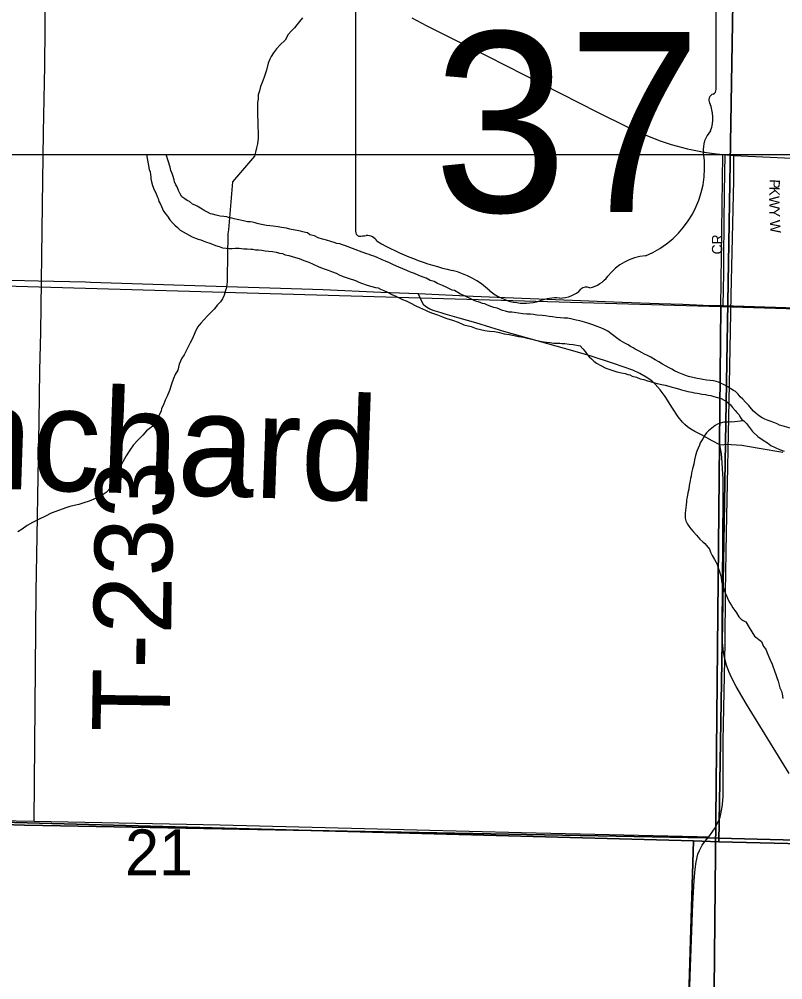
# Model space of a CAD drawing. Extents: x 0 to 68, y 0 to 52.9.
# Drawn here: x 46.43 to 47.168, y 37.738 to 38.666 of the extents above; entities that cross this region are included whole.
import ezdxf

# ---------------------------------------------------------------- set-up
doc = ezdxf.new("R2010")
doc.units = 0
for name, color, linetype in [('Default', 7, 'Continuous'), ('GM_X_County_Road', 7, 'Continuous'), ('GM_X_Minor_River', 7, 'Continuous'), ('GM_X_State_Route', 7, 'Continuous'), ('GM_X_State_Shield', 7, 'Continuous'), ('GM_X_Township', 7, 'Continuous'), ('GM_X_Township_Road', 7, 'Continuous'), ('GM_X_Township_Road_Text', 7, 'Continuous')]:
    doc.layers.add(name, color=color, linetype=linetype)

msp = doc.modelspace()

# ---------------------------------------------------------------- linework, layer by layer
at = {"layer": 'Default'}
msp.add_line((42.25806, 38.53508), (49.65006, 38.53508), dxfattribs=at)
for points in [[(47.12776, 39.18296), (47.10596, 37.87106), (47.08147, 37.87185), (45.7821, 37.90702), (45.79985, 39.21605)], [(48.45764, 39.14733), (48.42638, 37.83913), (47.10596, 37.87106), (47.12776, 39.18296)], [(46.03674, 38.4191), (47.10782, 38.38814), (47.09744, 37.33201), (46.02513, 37.36139)], [(47.10782, 38.38814), (48.17291, 38.35564), (48.15695, 37.30357), (47.09744, 37.33201)], [(45.7586, 37.9073), (45.7821, 37.90702), (47.08147, 37.87185), (47.04294, 36.58651), (45.68961, 36.62483)], [(47.08147, 37.87185), (47.10596, 37.87106), (48.42638, 37.83913), (48.38433, 36.55233), (47.04294, 36.58651)]]:
    msp.add_lwpolyline(points, close=True, dxfattribs=at)
for points in [[(46.55324, 38.53508), (46.55593, 38.52074), (46.5567, 38.51832), (46.55707, 38.5159), (46.55745, 38.51349), (46.55742, 38.51148), (46.55819, 38.50866), (46.55895, 38.50503), (46.56051, 38.50099), (46.56209, 38.49816), (46.56365, 38.49452), (46.56443, 38.4925), (46.5652, 38.48968), (46.56638, 38.48766), (46.56756, 38.48483), (46.56951, 38.48038), (46.5719, 38.47754), (46.57348, 38.47551), (46.57585, 38.47186), (46.57823, 38.46902), (46.58063, 38.46698), (46.58301, 38.46454), (46.5858, 38.46209), (46.5974, 38.45551), (46.60061, 38.45426), (46.60301, 38.45343), (46.60582, 38.45258), (46.60783, 38.45176), (46.61103, 38.45051), (46.61344, 38.44967), (46.61705, 38.44842), (46.61985, 38.44718), (46.62347, 38.44633), (46.62668, 38.44508), (46.6303, 38.44463), (46.63311, 38.44419), (46.63593, 38.44415), (46.63875, 38.44452), (46.64278, 38.44447), (46.64721, 38.44401), (46.65043, 38.44396), (46.65405, 38.44351)], [(46.87015, 38.39367), (46.86655, 38.39573), (46.86295, 38.39738), (46.85975, 38.39903), (46.85654, 38.40028), (46.85374, 38.40192), (46.85054, 38.40357), (46.84853, 38.404), (46.84572, 38.40524), (46.84252, 38.40689), (46.83892, 38.40855), (46.83411, 38.41062), (46.83091, 38.41227), (46.8273, 38.41352), (46.8233, 38.41558), (46.81928, 38.41684), (46.81568, 38.41849), (46.81207, 38.42015), (46.80806, 38.4214), (46.80446, 38.42306), (46.80085, 38.42471), (46.79684, 38.42637), (46.79163, 38.42845), (46.78803, 38.43051), (46.78403, 38.43217), (46.78082, 38.43341), (46.77521, 38.4359), (46.7728, 38.43673), (46.7704, 38.43757), (46.76839, 38.4384), (46.76599, 38.43923), (46.76158, 38.4409), (46.74554, 38.44673), (46.74233, 38.44798), (46.73992, 38.44882), (46.73711, 38.44926), (46.7343, 38.4501), (46.73109, 38.45094), (46.72707, 38.4522), (46.72306, 38.45346), (46.71905, 38.45472), (46.71545, 38.45637), (46.71103, 38.45764), (46.70863, 38.45927), (46.70662, 38.4597), (46.70422, 38.46054), (46.70181, 38.46097), (46.69859, 38.46182), (46.69497, 38.46226), (46.69176, 38.46311), (46.68855, 38.46396), (46.68614, 38.46439), (46.68372, 38.46442), (46.68051, 38.46527), (46.67568, 38.46573), (46.67246, 38.46618), (46.66925, 38.46662), (46.66603, 38.46706), (46.66282, 38.46791), (46.66, 38.46835), (46.658, 38.46918), (46.65559, 38.46961), (46.65318, 38.47004), (46.65076, 38.47008), (46.64674, 38.47093), (46.64071, 38.47222), (46.63791, 38.47306), (46.63549, 38.47349), (46.63308, 38.47392), (46.63068, 38.47476), (46.62786, 38.4752), (46.62424, 38.47565), (46.62063, 38.4765), (46.61701, 38.47735), (46.615, 38.47778), (46.6122, 38.47942), (46.609, 38.48107), (46.607, 38.4823), (46.60221, 38.48518), (46.6002, 38.48601), (46.5978, 38.48724), (46.59461, 38.4897), (46.59261, 38.49053), (46.59021, 38.49217), (46.58742, 38.49421), (46.58584, 38.49705), (46.58427, 38.50028), (46.5827, 38.50392), (46.58152, 38.50594), (46.58035, 38.50877), (46.57997, 38.51078), (46.57881, 38.51482), (46.57803, 38.51683), (46.57686, 38.51966), (46.57609, 38.52289), (46.5722, 38.53508)], [(48.1746, 38.53508), (48.17291, 38.35564), (47.10782, 38.38814), (47.10988, 38.53508)], [(47.11059, 38.42005), (47.11084, 38.43558), (47.11119, 38.46894), (47.11149, 38.49846), (47.11192, 38.53508)], [(46.65405, 38.44351), (46.65606, 38.44349), (46.65847, 38.44305), (46.66129, 38.44302), (46.66451, 38.44257), (46.66773, 38.44213), (46.67095, 38.44169), (46.67497, 38.44123), (46.67859, 38.44078), (46.6818, 38.43994), (46.68461, 38.4395), (46.68702, 38.43826), (46.69063, 38.43741), (46.69384, 38.43656), (46.69706, 38.43572), (46.70067, 38.43447), (46.70508, 38.4328), (46.70989, 38.43113), (46.71429, 38.42906), (46.7195, 38.42659), (46.72471, 38.42451), (46.72872, 38.42325), (46.73193, 38.422), (46.73634, 38.42034), (46.73994, 38.41868), (46.74395, 38.41702), (46.74796, 38.41577), (46.75518, 38.41326), (46.75759, 38.41202), (46.75999, 38.41119), (46.76721, 38.40868), (46.77082, 38.40743), (46.77444, 38.40658), (46.77685, 38.40614), (46.77925, 38.40491), (46.78246, 38.40366), (46.78606, 38.40201), (46.79006, 38.39994), (46.79407, 38.39828), (46.79727, 38.39664), (46.80048, 38.39499), (46.80409, 38.39373), (46.80769, 38.39168), (46.81329, 38.38879), (46.81689, 38.38714), (46.8197, 38.38589), (46.8225, 38.38465), (46.82531, 38.38341), (46.82931, 38.38175), (46.83413, 38.38008), (46.83894, 38.37841), (46.84335, 38.37675), (46.84857, 38.37507), (46.85418, 38.37299), (46.85979, 38.3705), (46.86662, 38.3688), (46.87143, 38.36714), (46.87584, 38.36587), (46.87986, 38.36501), (46.88429, 38.36456), (46.88911, 38.36409), (46.89394, 38.36322), (46.89876, 38.36196), (46.90358, 38.36109), (46.9084, 38.36022), (46.91242, 38.35936), (46.91724, 38.3585), (46.92086, 38.35765), (46.92528, 38.35679), (46.9305, 38.35551), (46.93653, 38.35423), (46.94256, 38.35334), (46.94658, 38.35289), (46.94859, 38.35286), (46.95222, 38.35282), (46.95423, 38.35239), (46.95705, 38.35235), (46.96147, 38.35189), (46.96509, 38.35144), (46.97192, 38.35015), (46.97471, 38.3473), (46.97669, 38.34486), (46.97867, 38.34202), (46.98065, 38.33958), (46.98305, 38.33754), (46.98503, 38.33551), (46.98783, 38.33346), (46.99143, 38.33141), (46.99663, 38.32853), (47.00265, 38.32684), (47.00746, 38.32517), (47.01188, 38.32431), (47.0155, 38.32346), (47.01791, 38.32262), (47.01991, 38.32219), (47.02232, 38.32096), (47.02633, 38.3201), (47.02994, 38.31845), (47.03355, 38.3176), (47.03716, 38.31634), (47.04198, 38.31508)], [(47.17597, 38.27032), (47.16714, 38.27285), (47.16433, 38.27369), (47.16233, 38.27492), (47.15912, 38.27617), (47.15551, 38.27742), (47.15351, 38.27825), (47.1503, 38.2795), (47.1479, 38.28074), (47.1451, 38.28238), (47.14191, 38.28483), (47.13952, 38.28728), (47.13753, 38.28931), (47.13475, 38.29256), (47.13157, 38.29582), (47.12919, 38.29866), (47.1264, 38.30111), (47.12442, 38.30354), (47.12203, 38.30599), (47.12003, 38.30722), (47.11764, 38.30886), (47.11444, 38.31051), (47.11044, 38.31297), (47.10763, 38.31421), (47.10563, 38.31504), (47.10322, 38.31588), (47.10081, 38.31631), (47.09759, 38.31675), (47.09397, 38.31721), (47.09035, 38.31765), (47.08714, 38.3185), (47.08513, 38.31853), (47.0767, 38.32064), (47.07309, 38.3219), (47.06988, 38.32315), (47.06667, 38.32439), (47.06307, 38.32605), (47.06067, 38.32769), (47.05787, 38.32893), (47.05507, 38.33057), (47.05147, 38.33263), (47.04787, 38.33468), (47.04427, 38.33674), (47.04027, 38.3392), (47.03707, 38.34085), (47.03427, 38.3421), (47.03186, 38.34333), (47.02906, 38.34498), (47.02707, 38.34621), (47.02506, 38.34704), (47.02306, 38.34827), (47.02066, 38.34951), (47.01826, 38.35115), (47.01506, 38.35279), (47.01066, 38.35526), (47.00707, 38.35812), (47.00428, 38.36017), (47.00148, 38.36221), (46.99869, 38.36426), (46.99669, 38.36549), (46.99469, 38.36632), (46.99188, 38.36756), (46.98827, 38.36882), (46.98427, 38.37048), (46.98025, 38.37173), (46.97624, 38.37299), (46.97183, 38.37426), (46.96821, 38.37511), (46.96419, 38.37596), (46.96018, 38.37682), (46.95655, 38.37687), (46.95293, 38.37732), (46.94891, 38.37777), (46.94529, 38.37822), (46.94207, 38.37866), (46.93845, 38.37911), (46.93523, 38.37956), (46.93, 38.38003), (46.92679, 38.38047), (46.92397, 38.38091), (46.92035, 38.38096), (46.91672, 38.38101), (46.90828, 38.38232), (46.90587, 38.38275), (46.90305, 38.38279), (46.89984, 38.38364), (46.89703, 38.38448), (46.89182, 38.38656), (46.8886, 38.3874), (46.88579, 38.38824), (46.88179, 38.3899), (46.87978, 38.39073), (46.87777, 38.39116), (46.87537, 38.39199), (46.87015, 38.39367)], [(47.04198, 38.31508), (47.0464, 38.31381), (47.05082, 38.31295), (47.05403, 38.3121), (47.05764, 38.31125), (47.06086, 38.31041), (47.06326, 38.30957), (47.06688, 38.30872), (47.06969, 38.30788), (47.0737, 38.30662), (47.07611, 38.30619), (47.07973, 38.30534), (47.08214, 38.3049), (47.08495, 38.30447), (47.08696, 38.30404), (47.08937, 38.3036), (47.09299, 38.30315), (47.0954, 38.30272), (47.09822, 38.30228), (47.10103, 38.30144), (47.10825, 38.29934), (47.11105, 38.29769), (47.11306, 38.29686), (47.11704, 38.29319), (47.11902, 38.29076), (47.1218, 38.28791), (47.12339, 38.28588), (47.12537, 38.28344), (47.12656, 38.28142), (47.12814, 38.27899), (47.13014, 38.27776), (47.13252, 38.27531), (47.1345, 38.27248), (47.13847, 38.2676), (47.14364, 38.26271), (47.14883, 38.25903), (47.15283, 38.25656), (47.15602, 38.25411), (47.16043, 38.25204), (47.16443, 38.24998), (47.16884, 38.24832)]]:
    msp.add_lwpolyline(points, dxfattribs=at)
at = {"layer": 'GM_X_County_Road'}
for points in [[(47.09614, 37.87587), (47.10179, 37.88348), (47.10552, 37.89088), (47.10704, 37.89475), (47.10893, 37.90285), (47.10941, 37.90698), (47.10995, 37.91526), (47.10999, 37.96869), (47.11198, 38.06301), (47.11247, 38.11224), (47.1134, 38.16964), (47.11613, 38.31318), (47.11772, 38.39932), (47.12049, 38.51004), (47.12039, 38.52654), (47.12035, 38.53414)], [(47.1101, 38.3893), (47.11059, 38.42005)], [(47.0596, 37.2244), (47.06041, 37.25373), (47.06339, 37.3439), (47.06661, 37.43818), (47.06886, 37.49539), (47.07217, 37.56527), (47.07432, 37.62672), (47.07862, 37.75028), (47.08091, 37.81116), (47.08221, 37.83379), (47.08308, 37.8446), (47.08394, 37.85186), (47.08546, 37.85904), (47.0872, 37.86281), (47.08981, 37.86782), (47.09228, 37.87138), (47.09614, 37.87587)]]:
    msp.add_lwpolyline(points, dxfattribs=at)
at = {"layer": 'GM_X_Minor_River'}
for points in [[(46.7039, 38.66701), (46.70083, 38.66353), (46.69828, 38.66055), (46.69622, 38.65756), (46.69317, 38.65459), (46.6901, 38.65112), (46.68701, 38.64563), (46.68242, 38.64117), (46.67885, 38.6372), (46.67578, 38.63322), (46.67372, 38.62973), (46.67218, 38.62724), (46.67061, 38.62324), (46.66902, 38.61674), (46.66692, 38.60973), (46.66484, 38.60474), (46.66328, 38.60074), (46.66222, 38.59674), (46.66117, 38.59273), (46.66112, 38.58871), (46.66057, 38.5852), (46.66052, 38.58119), (46.66046, 38.57667), (46.6604, 38.57215), (46.66086, 38.56812), (46.66079, 38.5626), (46.66121, 38.55607), (46.66115, 38.55104), (46.66057, 38.54553), (46.65952, 38.54152), (46.65846, 38.53752), (46.6574, 38.53352), (46.63618, 38.50861)], [(46.63618, 38.50861), (46.63237, 38.46246), (46.63186, 38.45845), (46.63185, 38.45444), (46.63184, 38.45043), (46.63132, 38.44441), (46.63131, 38.43989), (46.6313, 38.43387), (46.63129, 38.42886), (46.63128, 38.42434), (46.63127, 38.42033), (46.63126, 38.41632), (46.63125, 38.4123), (46.63074, 38.40929), (46.63023, 38.40579), (46.62922, 38.40278), (46.62821, 38.39927), (46.6267, 38.39576), (46.62468, 38.39276), (46.62167, 38.38976), (46.61865, 38.38576), (46.61563, 38.38276), (46.61211, 38.37926), (46.60859, 38.37525), (46.60557, 38.37225), (46.60255, 38.36825), (46.60003, 38.36274), (46.59751, 38.35723), (46.59549, 38.35322), (46.58945, 38.3417), (46.58743, 38.3382), (46.58491, 38.33269), (46.58339, 38.32667), (46.58087, 38.32267), (46.57936, 38.31866), (46.57734, 38.31315), (46.57532, 38.30713), (46.5733, 38.30162), (46.57128, 38.29762), (46.56977, 38.2931), (46.56775, 38.2896), (46.56725, 38.28709), (46.56573, 38.28409), (46.56422, 38.28008), (46.5617, 38.27608), (46.55918, 38.27257), (46.55567, 38.27008), (46.55315, 38.26808), (46.54963, 38.26407), (46.54511, 38.25957), (46.54058, 38.25457), (46.53706, 38.24957), (46.53353, 38.24406), (46.53051, 38.23805), (46.52799, 38.23404), (46.52648, 38.23104), (46.52547, 38.22803), (46.52496, 38.22452), (46.52344, 38.22051), (46.52093, 38.21651), (46.51891, 38.21351), (46.51438, 38.2085), (46.51037, 38.20601), (46.50685, 38.20401), (46.50233, 38.20202), (46.49781, 38.20003), (46.49279, 38.19854), (46.48777, 38.19705), (46.48325, 38.19606), (46.47924, 38.19507), (46.47622, 38.19408), (46.46116, 38.18861), (46.45563, 38.18561), (46.44961, 38.18262), (46.44308, 38.17963), (46.43805, 38.17664), (46.43303, 38.17315), (46.42901, 38.17065)], [(47.11844, 38.2767), (47.11521, 38.27634), (47.1132, 38.27637), (47.11078, 38.2764), (47.10715, 38.27565), (47.10472, 38.27447), (47.10228, 38.2733), (47.09577, 38.26816), (47.09414, 38.26617), (47.09249, 38.26378), (47.09085, 38.26099), (47.08921, 38.2586), (47.08797, 38.25661), (47.08714, 38.25421), (47.08589, 38.25142), (47.08465, 38.24862), (47.08338, 38.24422), (47.08253, 38.24021), (47.08167, 38.2358), (47.0804, 38.2314), (47.07955, 38.22739), (47.0791, 38.22418), (47.07867, 38.22218), (47.07825, 38.22017), (47.07782, 38.21817), (47.07738, 38.21536), (47.07693, 38.21175), (47.07608, 38.20815), (47.07522, 38.20414), (47.07479, 38.20134), (47.07476, 38.19933), (47.07433, 38.19692), (47.07388, 38.19371), (47.07385, 38.1913), (47.07342, 38.1885), (47.07339, 38.18649), (47.07335, 38.18368), (47.07413, 38.18126), (47.0757, 38.17802), (47.07688, 38.17599), (47.07887, 38.17356), (47.08125, 38.17071), (47.08443, 38.16746), (47.0876, 38.1634), (47.09039, 38.16095), (47.09238, 38.15932), (47.09397, 38.15729), (47.09674, 38.15364), (47.09792, 38.15081), (47.09949, 38.14757), (47.10186, 38.14393), (47.10304, 38.1415), (47.10421, 38.13907), (47.10538, 38.13584), (47.10615, 38.13302), (47.10693, 38.131), (47.1077, 38.12818), (47.10808, 38.12616), (47.10845, 38.12335), (47.10882, 38.12133), (47.1096, 38.11931), (47.10998, 38.1169), (47.11115, 38.11447), (47.11192, 38.11165), (47.11349, 38.10801), (47.11506, 38.10478), (47.11664, 38.10195), (47.11822, 38.09951), (47.11939, 38.09709), (47.12138, 38.09465), (47.12296, 38.09222), (47.12533, 38.08857), (47.12731, 38.08613), (47.12931, 38.0849), (47.13212, 38.08366), (47.13527, 38.07799), (47.1404, 38.06989), (47.14718, 38.06458), (47.14914, 38.05973), (47.15112, 38.05729), (47.15268, 38.05366), (47.15503, 38.0476), (47.15738, 38.04275), (47.15816, 38.04073), (47.15972, 38.03629), (47.16088, 38.03266), (47.16205, 38.02983), (47.16322, 38.0262), (47.16475, 38.01975), (47.16632, 38.01651), (47.16709, 38.01409), (47.16784, 38.00966)], [(47.11844, 38.2767), (47.12982, 38.27795)]]:
    msp.add_lwpolyline(points, dxfattribs=at)
at = {"layer": 'GM_X_State_Route'}
for points in [[(46.80943, 38.66708), (46.82386, 38.65937), (46.8826, 38.63006), (46.98861, 38.57593), (47.01807, 38.56147), (47.03299, 38.55475), (47.04821, 38.54875), (47.05983, 38.54493), (47.0756, 38.54067), (47.09163, 38.53749), (47.10374, 38.53567), (47.12035, 38.53414), (47.16917, 38.53186), (47.20611, 38.53072), (47.31276, 38.52664), (47.33737, 38.52491), (47.36189, 38.5222), (47.39852, 38.51713), (47.4188, 38.51373), (47.44696, 38.50778), (47.4521, 38.50651)], [(46.08746, 38.4195), (46.13386, 38.41905), (46.18631, 38.41818), (46.30724, 38.41623), (46.30762, 38.41623), (46.39612, 38.41428), (46.44856, 38.41293), (46.49445, 38.41207), (46.49921, 38.41191)], [(46.49921, 38.41191), (46.58949, 38.40901), (46.72385, 38.40468), (46.77953, 38.40226), (46.81552, 38.40067), (46.8688, 38.39833), (46.89942, 38.39698)], [(46.89942, 38.39698), (46.94005, 38.3952), (47.01248, 38.39244), (47.04831, 38.39119), (47.0711, 38.3904), (47.09079, 38.38961), (47.1101, 38.3893), (47.19098, 38.38658), (47.25002, 38.3847), (47.33202, 38.38237), (47.37632, 38.38135), (47.39764, 38.38085), (47.49605, 38.37804), (47.70927, 38.37158), (47.80767, 38.36846), (47.90586, 38.36525), (47.91535, 38.36494)]]:
    msp.add_lwpolyline(points, dxfattribs=at)
at = {"layer": 'GM_X_State_Shield'}
for p, q in [((47.10319, 38.59799), (47.10319, 38.73617)), ((46.75515, 38.72508), (46.75515, 38.46092)), ((47.10315, 38.59802), (47.10319, 38.59799))]:
    msp.add_line(p, q, dxfattribs=at)
for centre, radius, start, end in [((47.10229, 38.58784), 0.006, 107.94398, 210.33697), ((47.09905, 38.59745), 0.00415, 289.60381, 7.73413), ((47.06415, 38.57037), 0.03599, 340.03296, 23.64957), ((47.11707, 38.54016), 0.02619, 136.8065, 186.92959), ((46.99989, 38.52258), 0.09232, 292.30889, 8.98584), ((46.75917, 38.46034), 0.00407, 171.95839, 258.30661), ((46.75979, 38.48737), 0.03104, 267.33899, 280.60386), ((46.76614, 38.44568), 0.01119, 29.74838, 93.27175), ((46.90746, 38.68302), 0.26654, 240.41292, 257.1985), ((47.03881, 38.38676), 0.05056, 94.40312, 142.57675), ((46.82799, 38.34225), 0.08339, 47.18416, 75.83597), ((46.97475, 38.43532), 0.02983, 282.87319, 323.27711), ((46.95263, 38.42459), 0.0282, 268.77702, 315.54927), ((46.97814, 38.399), 0.00794, 65.75173, 132.64842), ((46.91819, 38.44437), 0.05292, 230.70037, 286.29184), ((46.94877, 38.35304), 0.04348, 85.69512, 111.20995)]:
    msp.add_arc(centre, radius, start, end, dxfattribs=at)
at = {"layer": 'GM_X_Township'}
for points in [[(50.34506, 37.77433), (49.87003, 37.78728), (49.7424, 37.78907), (49.09193, 37.81286), (48.42924, 37.83782), (47.97584, 37.8521), (47.09341, 37.87493), (46.43542, 37.88698), (45.78152, 37.90751), (45.76356, 37.9078), (44.77759, 37.93161), (44.12143, 37.94309), (43.3203, 37.94792), (43.31455, 37.9477), (43.13228, 37.95106), (43.13722, 38.12535), (43.1394, 38.18651), (43.13947, 38.19396), (43.15039, 38.61621), (43.15805, 38.89613)], [(44.77759, 37.93161), (45.76356, 37.9078), (45.78152, 37.90751), (46.43542, 37.88698), (47.09341, 37.87493), (47.97584, 37.8521), (48.42924, 37.83782), (49.09193, 37.81286), (49.7424, 37.78907), (49.71566, 36.99716), (49.70773, 36.74798), (49.69511, 36.18054), (49.68722, 35.85214), (49.65449, 34.5254), (49.63258, 33.86577), (49.61888, 33.2067), (49.60976, 32.7683)]]:
    msp.add_lwpolyline(points, dxfattribs=at)
at = {"layer": 'GM_X_Township_Road'}
for points in [[(46.44465, 37.89088), (46.44668, 38.11282), (46.44768, 38.16623), (46.44864, 38.22375), (46.44955, 38.27716), (46.45032, 38.32644), (46.45114, 38.36335), (46.4527, 38.48644), (46.45382, 38.55651), (46.45494, 38.62083), (46.45561, 38.69251), (46.45717, 38.79508), (46.45807, 38.85594), (46.45918, 38.94721), (46.46054, 39.01244), (46.46053, 39.03573), (46.46122, 39.04172), (46.46168, 39.04541), (46.46411, 39.05356)], [(46.84155, 38.38096), (46.83781, 38.38203), (46.83108, 38.38413), (46.82687, 38.3856), (46.82348, 38.38745), (46.82098, 38.38959), (46.8193, 38.39233), (46.81552, 38.40067)], [(47.1069, 38.25467), (47.09933, 38.25846), (47.08902, 38.26413), (47.08271, 38.26749), (47.07892, 38.26981), (47.07551, 38.27194), (47.07305, 38.2742), (47.07072, 38.27661), (47.06649, 38.28178), (47.06107, 38.29015), (47.05422, 38.30133), (47.05215, 38.30402), (47.04924, 38.30787), (47.0444, 38.31333), (47.04124, 38.31628), (47.03584, 38.32006), (47.02959, 38.32355), (47.02292, 38.32673), (47.00428, 38.33307), (46.9817, 38.34045), (46.96488, 38.34528), (46.89819, 38.36417), (46.88578, 38.36796), (46.87109, 38.37257), (46.85513, 38.37709), (46.84155, 38.38096)], [(47.1069, 38.25467), (47.1146, 38.25529), (47.11782, 38.25503), (47.12797, 38.25417), (47.14497, 38.25139), (47.16785, 38.24738)], [(47.1739, 37.9369), (47.13262, 38.00403), (47.12267, 38.02099), (47.11816, 38.02969), (47.11558, 38.03564), (47.11342, 38.04174), (47.11172, 38.04799), (47.11051, 38.05437), (47.10947, 38.06408), (47.10904, 38.07715), (47.10944, 38.11983), (47.11023, 38.20519), (47.11019, 38.22165), (47.10956, 38.23156), (47.10922, 38.23743), (47.10838, 38.24584), (47.1069, 38.25467)], [(45.78131, 37.90763), (45.83284, 37.90607), (45.94356, 37.90355), (46.2306, 37.89635), (46.32081, 37.89415), (46.42741, 37.89118), (46.44465, 37.89088)], [(46.44465, 37.89088), (46.62425, 37.88755), (46.76366, 37.884), (46.91538, 37.87991), (47.08504, 37.87613), (47.09614, 37.87587)]]:
    msp.add_lwpolyline(points, dxfattribs=at)

# ---------------------------------------------------------------- texts
at = {"layer": 'Default'}
for s, height, rotation, p in [('P', 0.01, 267.95068, (47.15496, 38.51128)), ('K', 0.01, 268.4891, (47.15471, 38.50414)), ('W', 0.01, 270.29434, (47.15447, 38.49501)), ('Y', 0.01, 272.16798, (47.15454, 38.48322)), ('W', 0.01, 273.69459, (47.15504, 38.4715)), ('CR', 0.01, 90, (47.10925, 38.43858)), ('Blanchard', 0.100039, 358.0262, (46.17319, 38.22037)), ('21', 0.0442, 0.00001, (46.53253, 37.83881))]:
    msp.add_text(s, height=height, rotation=rotation, dxfattribs=at).set_placement(p)
at = {"layer": 'GM_X_State_Shield'}
msp.add_text('37', height=0.174024, dxfattribs=at).set_placement((46.83024, 38.47955))
at = {"layer": 'GM_X_Township_Road_Text'}
msp.add_text('T-233', height=0.075, rotation=89.16098, dxfattribs=at).set_placement((46.57556, 37.9767))

doc.saveas('drawing.dxf')
